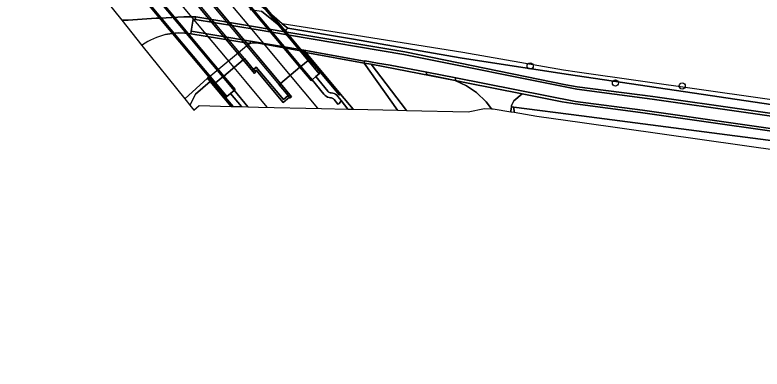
# Model space of a CAD drawing. Extents: x 164494 to 166241, y 382475 to 384495.
# Drawn here: x 165232.5 to 165350.9, y 382477.7 to 382533.8 of the extents above; entities that cross this region are included whole.
import ezdxf

# ---------------------------------------------------------------- set-up
doc = ezdxf.new("R2010")
doc.units = 0
for name, color, linetype in [('IMGEO_Berm_groen', 7, 'Continuous'), ('IMGEO_Berm_halfverhard', 7, 'Continuous'), ('IMGEO_Berm_open', 7, 'Continuous'), ('IMGEO_Boom', 7, 'Continuous'), ('IMGEO_Dek', 7, 'Continuous'), ('IMGEO_Fietspad_gesloten', 7, 'Continuous'), ('IMGEO_Fietspad_open', 7, 'Continuous'), ('IMGEO_Grasland_overig', 7, 'Continuous'), ('IMGEO_Greppel_droge_sloot', 7, 'Continuous'), ('IMGEO_Groenvoorziening', 7, 'Continuous'), ('IMGEO_Hek', 7, 'Continuous'), ('IMGEO_Kademuur', 7, 'Continuous'), ('IMGEO_Loofbos', 7, 'Continuous'), ('IMGEO_Muur', 7, 'Continuous'), ('IMGEO_Spoor', 7, 'Continuous'), ('IMGEO_Spoorbaan_halfverhard', 7, 'Continuous'), ('IMGEO_Terreindeel_gesloten', 7, 'Continuous'), ('IMGEO_Voetpad_onverhard', 7, 'Continuous'), ('IMGEO_Waterloop', 7, 'Continuous')]:
    doc.layers.add(name, color=color, linetype=linetype)

msp = doc.modelspace()

# ---------------------------------------------------------------- linework, layer by layer
at = {"layer": 'IMGEO_Berm_groen'}
for points in [[(165321.7, 382524.19), (165319.89, 382524.46), (165303.09, 382527.05), (165286.21, 382529.98), (165275.76, 382531.75), (165275.42, 382531.35), (165275.63, 382531.1), (165294.31, 382527.97), (165319.85, 382522.77), (165321.64, 382522.47), (165333.61, 382520.9), (165363.32, 382516.69), (165537.53, 382491.28), (165559.2, 382488.61)], [(165555.56, 382490.63), (165500, 382497.95), (165487.83, 382499.55), (165484.78, 382500), (165435.83, 382507.25), (165410.04, 382511.12), (165321.7, 382524.19)], [(165558.85, 382485.82), (165537.03, 382488.52), (165362.89, 382513.92), (165331.66, 382518.39), (165321.31, 382519.73), (165319.27, 382520.06), (165312.92, 382521.33), (165311.59, 382520.24), (165311.24, 382519.51), (165311.21, 382519.27), (165311.6, 382519.22), (165322.3, 382517.83), (165371.32, 382511.47), (165434.38, 382502.17), (165444.69, 382500), (165476.35, 382493.32), (165555.66, 382483.34)], [(165311.11, 382518.5), (165311.63, 382518.41), (165311.6, 382519.22), (165311.21, 382519.27), (165311.11, 382518.58), (165311.11, 382518.5)]]:
    msp.add_lwpolyline(points, dxfattribs=at)
msp.add_lwpolyline([(165287.95, 382526.53), (165287.89, 382526.22), (165289, 382526.01), (165302.31, 382523.44), (165302.31, 382523.46), (165297.72, 382524.39), (165297.8, 382524.79), (165291.99, 382525.87), (165290.01, 382526.2), (165288.03, 382526.55), (165287.96, 382526.56)], close=True, dxfattribs=at)
at = {"layer": 'IMGEO_Berm_halfverhard'}
for points in [[(165260.49, 382531.25), (165260.43, 382530.86), (165269.82, 382529.3), (165269.88, 382529.7)], [(165297.72, 382524.39), (165302.31, 382523.46), (165302.39, 382523.85), (165297.8, 382524.79)]]:
    msp.add_lwpolyline(points, close=True, dxfattribs=at)
at = {"layer": 'IMGEO_Berm_open'}
msp.add_lwpolyline([(165269.88, 382529.7), (165269.82, 382529.3), (165270.16, 382529.39), (165270.51, 382529.42), (165270.85, 382529.39), (165278.12, 382528.1), (165278.3, 382528.25)], close=True, dxfattribs=at)
at = {"layer": 'IMGEO_Boom'}
for centre in [(165314.18, 382525.75), (165327.69, 382523.06), (165338.27, 382522.59)]:
    msp.add_circle(centre, 0.489, dxfattribs=at)
at = {"layer": 'IMGEO_Dek'}
msp.add_lwpolyline([(165233.48, 382559.54), (165263.24, 382523.95), (165264.12, 382522.9), (165264.21, 382522.98), (165264.31, 382523.06), (165265.46, 382524.03), (165265.62, 382524.16), (165268.69, 382526.73), (165268.92, 382526.92), (165270.36, 382525.2), (165270.79, 382525.55), (165275.08, 382520.43), (165275.84, 382521.07), (165274.4, 382522.78), (165274.63, 382522.98), (165277.7, 382525.54), (165277.86, 382525.68), (165279.01, 382526.64), (165279.11, 382526.72), (165279.2, 382526.8), (165278.12, 382528.1), (165248.57, 382563.42)], dxfattribs=at)
at = {"layer": 'IMGEO_Fietspad_gesloten'}
for points in [[(165256.39, 382530.71), (165257.4, 382530.89), (165258.43, 382530.98), (165259.45, 382530.97), (165260.43, 382530.86), (165260.49, 382531.25), (165260.8, 382533.18), (165261.11, 382533.13), (165261.18, 382533.53), (165259.33, 382533.52), (165255.57, 382533.34), (165254.93, 382533.31), (165250.47, 382532.99), (165249.49, 382532.99), (165249.48, 382532.99), (165252.67, 382529.01)], [(165363.21, 382516.28), (165333.52, 382520.49), (165321.58, 382522.05), (165294.18, 382527.57), (165276.04, 382530.62), (165270.76, 382531.51), (165261.11, 382533.13), (165260.8, 382533.18), (165260.49, 382531.25), (165269.88, 382529.7), (165278.3, 382528.25), (165287.95, 382526.53), (165287.96, 382526.56), (165288.03, 382526.55), (165290.01, 382526.2), (165291.99, 382525.87), (165297.8, 382524.79), (165302.39, 382523.85), (165321.37, 382520.11), (165331.96, 382518.73), (165362.93, 382514.34)]]:
    msp.add_lwpolyline(points, dxfattribs=at)
for centre, radius, start, end in [((165258.8, 382520.43), 10.56, 103.1935, 124.9938), ((165259.99, 382520.73), 11.06, 130.9861, 131.4953)]:
    msp.add_arc(centre, radius, start, end, dxfattribs=at)
at = {"layer": 'IMGEO_Fietspad_open'}
for points in [[(165559.2, 382488.61), (165537.53, 382491.28), (165363.32, 382516.69), (165333.61, 382520.9), (165321.64, 382522.47), (165319.85, 382522.77), (165294.31, 382527.97), (165275.63, 382531.1), (165270.36, 382531.99), (165261.18, 382533.53), (165261.11, 382533.13), (165270.76, 382531.51), (165276.04, 382530.62), (165294.18, 382527.57), (165321.58, 382522.05), (165333.52, 382520.49), (165363.21, 382516.28), (165537.38, 382490.88), (165559.21, 382488.18)], [(165558.9, 382486.22), (165537.13, 382488.94), (165362.93, 382514.34), (165331.96, 382518.73), (165321.37, 382520.11), (165302.39, 382523.85), (165302.31, 382523.46), (165304.11, 382523.09), (165312.92, 382521.33), (165319.27, 382520.06), (165321.31, 382519.73), (165331.66, 382518.39), (165362.89, 382513.92), (165537.03, 382488.52), (165558.85, 382485.82)]]:
    msp.add_lwpolyline(points, dxfattribs=at)
at = {"layer": 'IMGEO_Grasland_overig'}
msp.add_lwpolyline([(165252.67, 382529.01), (165259.44, 382520.54), (165263.06, 382523.8), (165263.24, 382523.95), (165269.22, 382528.96), (165269.5, 382529.15), (165269.82, 382529.3), (165260.43, 382530.86), (165259.45, 382530.97), (165258.43, 382530.98), (165257.4, 382530.89), (165256.39, 382530.71)], dxfattribs=at)
for points in [[(165286.12, 382518.91), (165293.14, 382518.75), (165287.89, 382526.22), (165278.62, 382527.87), (165284.14, 382521.27)], [(165293.14, 382518.75), (165294.58, 382518.71), (165294.59, 382518.71), (165289, 382526.01), (165287.89, 382526.22)], [(165294.59, 382518.71), (165304.35, 382518.49), (165306.95, 382519), (165308.07, 382518.98), (165307.23, 382520.05), (165305.7, 382521.56), (165304.07, 382522.6), (165302.31, 382523.44), (165289, 382526.01)], [(165285.3, 382518.92), (165285.87, 382518.91), (165286.12, 382518.91), (165284.14, 382521.27), (165283.96, 382521.12), (165280.97, 382524.69), (165280.77, 382524.53), (165280.24, 382524.08), (165282.12, 382521.76), (165282.2, 382521.67), (165282.29, 382521.6), (165282.39, 382521.55), (165282.51, 382521.51), (165282.62, 382521.49), (165282.66, 382521.49), (165282.89, 382521.45), (165283.13, 382521.37), (165283.34, 382521.26), (165283.54, 382521.11), (165283.71, 382520.94), (165284.23, 382520.28)], [(165259.44, 382520.54), (165260.44, 382519.29), (165260.33, 382519.6), (165261.13, 382521.28), (165263.49, 382523.29), (165263.06, 382523.8)], [(165266.78, 382519.35), (165263.49, 382523.29), (165261.13, 382521.28), (165260.33, 382519.6), (165260.44, 382519.29), (165260.88, 382518.75), (165261.74, 382519.47)]]:
    msp.add_lwpolyline(points, close=True, dxfattribs=at)
for centre, radius, start, end in [((165258.8, 382520.43), 10.56, 103.1935, 124.9938), ((165259.99, 382520.73), 11.06, 130.9861, 131.4953)]:
    msp.add_arc(centre, radius, start, end, dxfattribs=at)
at = {"layer": 'IMGEO_Greppel_droge_sloot'}
msp.add_lwpolyline([(165551.34, 382477.74), (165555.66, 382483.34), (165476.35, 382493.32), (165444.69, 382500), (165434.38, 382502.17), (165371.32, 382511.47), (165322.3, 382517.83), (165311.6, 382519.22), (165311.63, 382518.41), (165311.63, 382518.41), (165315.25, 382517.8), (165322.4, 382516.79), (165354.11, 382512.32), (165354.66, 382511.25), (165372.49, 382508.96), (165432.26, 382498.38), (165467.72, 382491.78), (165478.07, 382489.86), (165500, 382485.78), (165520.56, 382481.94), (165540.44, 382479.11)], close=True, dxfattribs=at)
at = {"layer": 'IMGEO_Groenvoorziening'}
msp.add_lwpolyline([(165555.41, 382491.89), (165500, 382499.5), (165496.34, 382500), (165435.94, 382508.3), (165409.74, 382512.24), (165321.65, 382524.76), (165319.44, 382525.08), (165303.53, 382527.86), (165286.6, 382530.59), (165274.91, 382532.45), (165275.76, 382531.75), (165286.21, 382529.98), (165303.09, 382527.05), (165319.89, 382524.46), (165321.7, 382524.19), (165410.04, 382511.12), (165435.83, 382507.25), (165484.78, 382500), (165487.83, 382499.55), (165500, 382497.95), (165555.56, 382490.63)], dxfattribs=at)
at = {"layer": 'IMGEO_Hek'}
for points in [[(165278.62, 382527.87), (165287.89, 382526.22), (165289, 382526.01), (165294.59, 382518.71)], [(165263.06, 382523.8), (165259.44, 382520.54)]]:
    msp.add_lwpolyline(points, dxfattribs=at)
at = {"layer": 'IMGEO_Kademuur'}
msp.add_lwpolyline([(165271.63, 382535.15), (165269.85, 382535.41), (165269.84, 382534.71), (165271.59, 382534.45), (165275.42, 382531.35), (165275.76, 382531.75), (165274.91, 382532.45), (165273.62, 382533.51)], close=True, dxfattribs=at)
at = {"layer": 'IMGEO_Loofbos'}
msp.add_lwpolyline([(165247.07, 382536.01), (165249.48, 382532.99), (165249.49, 382532.99), (165250.47, 382532.99), (165254.93, 382533.31), (165255.57, 382533.34), (165259.33, 382533.52), (165261.18, 382533.53), (165270.36, 382531.99), (165275.63, 382531.1), (165275.42, 382531.35), (165271.59, 382534.45)], dxfattribs=at)
at = {"layer": 'IMGEO_Muur'}
for points in [[(165237.35, 382564.67), (165237.11, 382564.48), (165268.69, 382526.73), (165268.92, 382526.92)], [(165247.51, 382564.3), (165279.01, 382526.64), (165279.11, 382526.72), (165279.2, 382526.8), (165278.12, 382528.1), (165248.57, 382563.42), (165247.7, 382564.46), (165247.61, 382564.38)], [(165246.36, 382563.34), (165246.2, 382563.2), (165277.7, 382525.54), (165277.86, 382525.68)], [(165234.05, 382561.91), (165233.89, 382561.78), (165265.46, 382524.03), (165265.62, 382524.16)], [(165232.54, 382560.66), (165233.48, 382559.54), (165263.24, 382523.95), (165264.12, 382522.9), (165264.21, 382522.98), (165264.31, 382523.06), (165232.74, 382560.82), (165232.64, 382560.73)], [(165243.13, 382560.64), (165242.9, 382560.45), (165274.4, 382522.78), (165274.63, 382522.98)], [(165278.3, 382528.25), (165278.12, 382528.1), (165279.2, 382526.8), (165280.97, 382524.69), (165283.96, 382521.12), (165284.14, 382521.27), (165278.62, 382527.87)], [(165278.62, 382527.87), (165287.89, 382526.22), (165287.95, 382526.53), (165278.3, 382528.25)], [(165270.36, 382525.2), (165268.92, 382526.92), (165268.69, 382526.73), (165270.49, 382524.57), (165270.72, 382524.77), (165270.57, 382524.95)], [(165279.2, 382526.8), (165279.11, 382526.72), (165279.01, 382526.64), (165280.77, 382524.53), (165280.97, 382524.69)], [(165270.57, 382524.95), (165270.75, 382525.1), (165275.04, 382519.98), (165276.04, 382520.82), (165275.84, 382521.07), (165275.08, 382520.43), (165270.79, 382525.55), (165270.36, 382525.2)], [(165279.46, 382523.43), (165279.62, 382523.57), (165277.86, 382525.68), (165277.7, 382525.54)], [(165267.1, 382519.34), (165265.92, 382520.75), (165264.12, 382522.9), (165263.24, 382523.95), (165263.06, 382523.8), (165263.49, 382523.29), (165266.78, 382519.35), (165266.97, 382519.35)], [(165265.62, 382524.16), (165265.46, 382524.03), (165267.26, 382521.87), (165267.29, 382521.9), (165267.42, 382522.01)], [(165264.31, 382523.06), (165264.21, 382522.98), (165264.12, 382522.9), (165265.92, 382520.75), (165266.11, 382520.91)], [(165274.63, 382522.98), (165274.4, 382522.78), (165275.84, 382521.07), (165276.04, 382520.82), (165276.17, 382520.67), (165276.39, 382520.87)]]:
    msp.add_lwpolyline(points, close=True, dxfattribs=at)
at = {"layer": 'IMGEO_Spoor'}
for points in [[(165235.6, 382563.21), (165237.33, 382561.14), (165267.23, 382525.5)], [(165244.67, 382561.92), (165248.02, 382557.84), (165268.73, 382533.15), (165276.14, 382524.24)], [(165267.23, 382525.5), (165269.07, 382523.3), (165272.45, 382519.22)], [(165276.14, 382524.24), (165280.47, 382519.04)]]:
    msp.add_lwpolyline(points, dxfattribs=at)
at = {"layer": 'IMGEO_Spoorbaan_halfverhard'}
for points in [[(165237.11, 382564.48), (165234.05, 382561.91), (165265.62, 382524.16), (165268.69, 382526.73)], [(165246.2, 382563.2), (165243.13, 382560.64), (165274.63, 382522.98), (165277.7, 382525.54)], [(165285.3, 382518.92), (165284.23, 382520.28), (165284.18, 382520.12), (165283.88, 382519.76), (165283.71, 382519.69), (165283.1, 382520.45), (165283.02, 382520.53), (165282.93, 382520.6), (165282.82, 382520.66), (165282.71, 382520.69), (165282.59, 382520.71), (165282.56, 382520.72), (165282.32, 382520.75), (165282.09, 382520.83), (165281.87, 382520.95), (165281.68, 382521.09), (165281.51, 382521.27), (165279.64, 382523.58), (165279.62, 382523.57), (165279.46, 382523.43), (165277.7, 382525.54), (165274.63, 382522.98), (165276.39, 382520.87), (165276.17, 382520.67), (165276.04, 382520.82), (165275.04, 382519.98), (165270.75, 382525.1), (165270.57, 382524.95), (165270.72, 382524.77), (165270.49, 382524.57), (165268.69, 382526.73), (165265.62, 382524.16), (165267.42, 382522.01), (165267.29, 382521.9), (165269.47, 382519.29), (165271.16, 382519.25), (165281.13, 382519.02)], [(165268.43, 382519.31), (165266.69, 382521.4), (165266.11, 382520.91), (165265.92, 382520.75), (165267.1, 382519.34), (165267.25, 382519.34)]]:
    msp.add_lwpolyline(points, close=True, dxfattribs=at)
at = {"layer": 'IMGEO_Terreindeel_gesloten'}
for points in [[(165247.51, 382564.3), (165246.36, 382563.34), (165277.86, 382525.68), (165279.01, 382526.64)], [(165233.89, 382561.78), (165232.74, 382560.82), (165264.31, 382523.06), (165265.46, 382524.03)], [(165280.24, 382524.08), (165280.77, 382524.53), (165279.01, 382526.64), (165277.86, 382525.68), (165279.62, 382523.57), (165279.64, 382523.58)], [(165267.26, 382521.87), (165265.46, 382524.03), (165264.31, 382523.06), (165266.11, 382520.91), (165266.69, 382521.4)], [(165281.51, 382521.27), (165281.68, 382521.09), (165281.87, 382520.95), (165282.09, 382520.83), (165282.32, 382520.75), (165282.56, 382520.72), (165282.59, 382520.71), (165282.71, 382520.69), (165282.82, 382520.66), (165282.93, 382520.6), (165283.02, 382520.53), (165283.1, 382520.45), (165283.71, 382519.69), (165283.88, 382519.76), (165284.18, 382520.12), (165284.23, 382520.28), (165283.71, 382520.94), (165283.54, 382521.11), (165283.34, 382521.26), (165283.13, 382521.37), (165282.89, 382521.45), (165282.66, 382521.49), (165282.62, 382521.49), (165282.51, 382521.51), (165282.39, 382521.55), (165282.29, 382521.6), (165282.2, 382521.67), (165282.12, 382521.76), (165280.24, 382524.08), (165279.64, 382523.58)], [(165269.47, 382519.29), (165267.29, 382521.9), (165267.26, 382521.87), (165266.69, 382521.4), (165268.43, 382519.31)]]:
    msp.add_lwpolyline(points, close=True, dxfattribs=at)
at = {"layer": 'IMGEO_Voetpad_onverhard'}
msp.add_lwpolyline([(165311.11, 382518.5), (165311.11, 382518.58), (165311.21, 382519.27), (165311.24, 382519.51), (165311.59, 382520.24), (165312.92, 382521.33), (165304.11, 382523.09), (165302.31, 382523.46), (165302.31, 382523.44), (165304.07, 382522.6), (165305.7, 382521.56), (165307.23, 382520.05), (165308.07, 382518.98), (165308.34, 382518.97)], close=True, dxfattribs=at)
at = {"layer": 'IMGEO_Waterloop'}
msp.add_lwpolyline([(165555.41, 382491.89), (165500, 382499.5), (165496.34, 382500), (165435.94, 382508.3), (165409.74, 382512.24), (165321.65, 382524.76), (165319.44, 382525.08), (165303.53, 382527.86), (165286.6, 382530.59), (165274.91, 382532.45), (165273.62, 382533.51), (165271.63, 382535.15), (165269.85, 382535.41), (165264.68, 382536.17), (165260.8, 382536.71), (165255.63, 382537.48), (165253.75, 382537.74), (165252.58, 382536.9), (165250.99, 382535.77), (165247.07, 382536.01), (165247.07, 382536.01)], dxfattribs=at)

doc.saveas('drawing.dxf')
